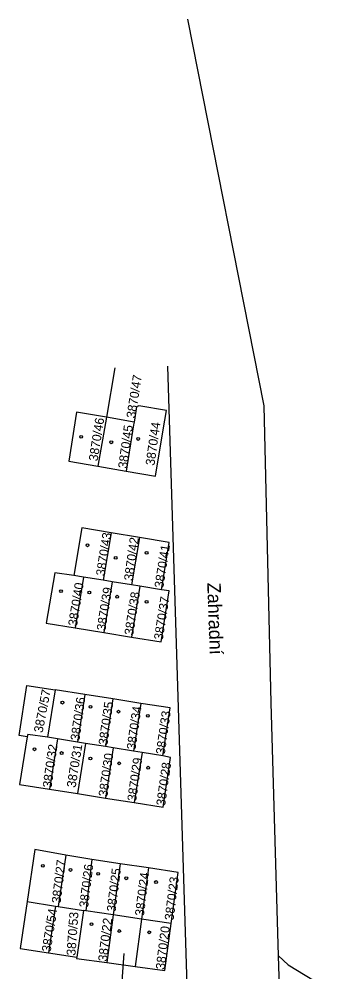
# Model space of a CAD drawing. Extents: x -527335 to -526256, y -1079142 to -1077836.
# Drawn here: x -527180.3 to -527142.6, y -1077985.7 to -1077865.6 of the extents above; entities that cross this region are included whole.
import ezdxf

# ---------------------------------------------------------------- set-up
doc = ezdxf.new("R2010")
doc.units = 0
for name, color, linetype in [('Hranice parcel', 7, 'Continuous'), ('Parcelní čísla', 7, 'Continuous'), ('Pop  PČ popisy', 7, 'Continuous'), ('Značky budov', 7, 'Continuous')]:
    doc.layers.add(name, color=color, linetype=linetype)

msp = doc.modelspace()

# ---------------------------------------------------------------- linework, layer by layer
at = {"layer": 'Hranice parcel'}
for p, q in [((-527168.2, -1077909.59), (-527169.28, -1077915.83)), ((-527169.28, -1077915.83), (-527173.06, -1077915.17)), ((-527169.28, -1077915.83), (-527170.35, -1077921.99)), ((-527165.79, -1077916.44), (-527169.28, -1077915.83)), ((-527170.35, -1077921.99), (-527166.78, -1077922.61)), ((-527168.69, -1077930.38), (-527169.69, -1077936.37)), ((-527165.12, -1077930.97), (-527168.69, -1077930.38)), ((-527165.12, -1077930.97), (-527166.12, -1077936.96)), ((-527172.16, -1077935.97), (-527173.38, -1077935.77)), ((-527172.16, -1077935.97), (-527173.2, -1077942.38)), ((-527169.69, -1077936.37), (-527172.16, -1077935.97)), ((-527168.57, -1077936.56), (-527169.69, -1077936.37)), ((-527168.57, -1077936.56), (-527169.61, -1077942.96)), ((-527166.12, -1077936.96), (-527168.57, -1077936.56)), ((-527165.08, -1077937.13), (-527166.12, -1077936.96)), ((-527165.08, -1077937.13), (-527166.12, -1077943.53)), ((-527162.33, -1077937.58), (-527165.08, -1077937.13)), ((-527173.2, -1077942.38), (-527169.61, -1077942.96)), ((-527169.61, -1077942.96), (-527166.12, -1077943.53)), ((-527175.75, -1077950.19), (-527176.69, -1077956.16)), ((-527172, -1077950.78), (-527175.75, -1077950.19)), ((-527172, -1077950.78), (-527172.94, -1077956.76)), ((-527168.48, -1077951.33), (-527172, -1077950.78)), ((-527168.48, -1077951.33), (-527169.41, -1077957.33)), ((-527164.93, -1077951.88), (-527168.48, -1077951.33)), ((-527164.93, -1077951.88), (-527165.87, -1077957.9)), ((-527175.46, -1077956.36), (-527176.69, -1077956.16)), ((-527175.46, -1077956.36), (-527176.46, -1077962.7)), ((-527172.94, -1077956.76), (-527175.46, -1077956.36)), ((-527171.91, -1077956.93), (-527172.94, -1077956.76)), ((-527171.91, -1077956.93), (-527172.91, -1077963.26)), ((-527169.41, -1077957.33), (-527171.91, -1077956.93)), ((-527168.41, -1077957.49), (-527169.41, -1077957.33)), ((-527168.41, -1077957.49), (-527169.41, -1077963.82)), ((-527165.87, -1077957.9), (-527168.41, -1077957.49)), ((-527164.78, -1077958.07), (-527165.87, -1077957.9)), ((-527164.78, -1077958.07), (-527165.78, -1077964.39)), ((-527162.18, -1077958.49), (-527164.78, -1077958.07)), ((-527176.46, -1077962.7), (-527172.91, -1077963.26)), ((-527172.91, -1077963.26), (-527169.41, -1077963.82)), ((-527169.41, -1077963.82), (-527165.78, -1077964.39)), ((-527174.41, -1077971), (-527175.35, -1077977.47)), ((-527171.1, -1077971.58), (-527174.41, -1077971)), ((-527171.1, -1077971.58), (-527171.88, -1077978.01)), ((-527167.53, -1077972.11), (-527171.1, -1077971.58)), ((-527167.53, -1077972.11), (-527168.41, -1077978.53)), ((-527163.98, -1077972.63), (-527167.53, -1077972.11)), ((-527163.98, -1077972.63), (-527164.85, -1077979.06)), ((-527179.26, -1077976.86), (-527175.68, -1077977.42)), ((-527175.68, -1077977.42), (-527176.58, -1077983.31)), ((-527175.68, -1077977.42), (-527175.35, -1077977.47)), ((-527175.35, -1077977.47), (-527172.18, -1077977.97)), ((-527172.18, -1077977.97), (-527173.01, -1077983.85)), ((-527171.88, -1077978.01), (-527172.18, -1077977.97)), ((-527168.41, -1077978.53), (-527171.88, -1077978.01)), ((-527168.41, -1077978.53), (-527169.23, -1077984.55)), ((-527164.85, -1077979.06), (-527168.41, -1077978.53)), ((-527164.85, -1077979.06), (-527165.67, -1077985.04)), ((-527161.11, -1077979.61), (-527164.85, -1077979.06)), ((-527176.58, -1077983.31), (-527173.01, -1077983.85)), ((-527169.23, -1077984.55), (-527165.67, -1077985.04))]:
    msp.add_line(p, q, dxfattribs=at)
for points in [[(-527147.58, -1077983.71), (-527148.5, -1077951.81), (-527149.41, -1077914.37), (-527159.03, -1077865.64)], [(-527161.57, -1077909.37), (-527158.79, -1077998.21), (-527159.18, -1078033.14), (-527159.33, -1078035.65)], [(-527166.78, -1077922.61), (-527163.1, -1077923.24), (-527162.13, -1077917.42), (-527161.72, -1077914.97), (-527165.2, -1077914.39)], [(-527165.2, -1077914.39), (-527165.48, -1077914.49), (-527165.79, -1077916.44)], [(-527173.06, -1077915.17), (-527174.03, -1077921.36), (-527170.35, -1077921.99)], [(-527165.79, -1077916.44), (-527165.85, -1077916.79), (-527166.78, -1077922.61)], [(-527168.69, -1077930.38), (-527172.38, -1077929.76), (-527173.38, -1077935.77)], [(-527162.33, -1077937.58), (-527161.37, -1077931.6), (-527165.12, -1077930.97)], [(-527173.38, -1077935.77), (-527175.8, -1077935.42), (-527176.88, -1077941.78), (-527173.2, -1077942.38)], [(-527166.12, -1077943.53), (-527162.39, -1077944.13), (-527161.35, -1077937.71), (-527162.33, -1077937.58)], [(-527179.25, -1077956.09), (-527180.29, -1077955.93), (-527179.29, -1077949.62), (-527175.75, -1077950.19)], [(-527162.18, -1077958.49), (-527161.24, -1077952.46), (-527164.93, -1077951.88)], [(-527179.25, -1077956.09), (-527180.24, -1077962.1), (-527176.46, -1077962.7)], [(-527176.69, -1077956.16), (-527179.2, -1077955.79), (-527179.25, -1077956.09)], [(-527165.78, -1077964.39), (-527162.13, -1077964.97), (-527161.21, -1077958.7), (-527162.18, -1077958.49)], [(-527174.41, -1077971), (-527178.3, -1077970.31), (-527179.26, -1077976.86)], [(-527161.11, -1077979.61), (-527160.23, -1077973.19), (-527163.98, -1077972.63)], [(-527179.26, -1077976.86), (-527180.14, -1077982.77), (-527176.58, -1077983.31)], [(-527165.67, -1077985.04), (-527161.93, -1077985.54), (-527161.11, -1077979.61)], [(-527173.01, -1077983.85), (-527173.04, -1077984.04), (-527169.23, -1077984.55)], [(-527147.58, -1077983.71), (-527146.35, -1077984.82), (-527142.07, -1077987.45), (-527140.94, -1077987.84)], [(-527147.21, -1078003.19), (-527147.31, -1077992.85), (-527147.58, -1077983.71)]]:
    msp.add_lwpolyline(points, dxfattribs=at)
at = {"layer": 'Pop  PČ popisy'}
for p, q in [((-527167.14, -1077983.96), (-527167.35, -1077986.95)), ((-527167.1, -1077983.4), (-527167.14, -1077983.96))]:
    msp.add_line(p, q, dxfattribs=at)
at = {"layer": 'Značky budov'}
for centre in [(-527172.46, -1077918.3), (-527168.66, -1077918.98), (-527165.27, -1077918.56), (-527171.66, -1077931.96), (-527168.11, -1077933.53), (-527164.21, -1077932.9), (-527175, -1077937.74), (-527171.43, -1077937.9), (-527167.93, -1077938.44), (-527164.21, -1077939.1), (-527174.83, -1077951.79), (-527171.29, -1077952.32), (-527167.76, -1077952.93), (-527164.06, -1077953.45), (-527178.34, -1077957.67), (-527174.92, -1077958.14), (-527171.3, -1077958.83), (-527167.67, -1077959.44), (-527164.02, -1077959.99), (-527177.28, -1077972.37), (-527173.8, -1077972.88), (-527170.33, -1077973.36), (-527166.77, -1077973.93), (-527163.02, -1077974.4), (-527171.17, -1077979.71), (-527167.65, -1077980.57), (-527163.87, -1077980.74)]:
    msp.add_circle(centre, 0.175, dxfattribs=at)

# ---------------------------------------------------------------- texts
at = {"layer": 'Parcelní čísla'}
for s, height, rotation, p in [('3870/47', 1.139, 81, (-527165.65, -1077916.01)), ('3870/46', 1.139, 81, (-527170.4, -1077921.42)), ('3870/45', 1.14, 82, (-527166.69, -1077922.34)), ('3870/44', 1.139, 82, (-527163.23, -1077921.97)), ('3870/43', 1.139, 81, (-527169.49, -1077935.89)), ('3870/42', 1.139, 82, (-527165.95, -1077936.49)), ('3870/41', 1.14, 81, (-527162.12, -1077937.41)), ('3870/40', 1.14, 81, (-527172.99, -1077942.21)), ('3870/39', 1.14, 81, (-527169.4, -1077942.79)), ('3870/38', 1.14, 81, (-527165.91, -1077943.36)), ('3870/37', 1.14, 81, (-527162.18, -1077943.96)), ('3870/57', 1.139, 79, (-527177.33, -1077955.66)), ('3870/36', 1.14, 82, (-527172.69, -1077956.64)), ('3870/35', 1.14, 82, (-527169.16, -1077957.21)), ('3870/34', 1.14, 82, (-527165.61, -1077957.78)), ('3870/33', 1.14, 82, (-527161.93, -1077958.37)), ('3870/32', 1.14, 82, (-527176.2, -1077962.58)), ('3870/31', 1.139, 81, (-527173.17, -1077962.56)), ('3870/30', 1.14, 82, (-527169.16, -1077963.7)), ('3870/29', 1.14, 82, (-527165.53, -1077964.27)), ('3870/28', 1.14, 82, (-527161.88, -1077964.85)), ('3870/27', 1.14, 83, (-527175.06, -1077977.14)), ('3870/26', 1.14, 83, (-527171.59, -1077977.68)), ('3870/25', 1.14, 83, (-527168.12, -1077978.2)), ('3870/24', 1.14, 83, (-527164.56, -1077978.73)), ('3870/23', 1.14, 83, (-527160.82, -1077979.28)), ('3870/54', 1.14, 81, (-527176.32, -1077983.28)), ('3870/53', 1.14, 86, (-527173.18, -1077983.71)), ('3870/22', 1.14, 83, (-527169.21, -1077984.47)), ('3870/20', 1.14, 83, (-527161.94, -1077985.49))]:
    msp.add_text(s, height=height, rotation=rotation, dxfattribs=at).set_placement(p)
at = {"layer": 'Pop  PČ popisy'}
msp.add_text('Zahradní', height=1.7, rotation=272, dxfattribs=at).set_placement((-527156.57, -1077936.69))

doc.saveas('drawing.dxf')
